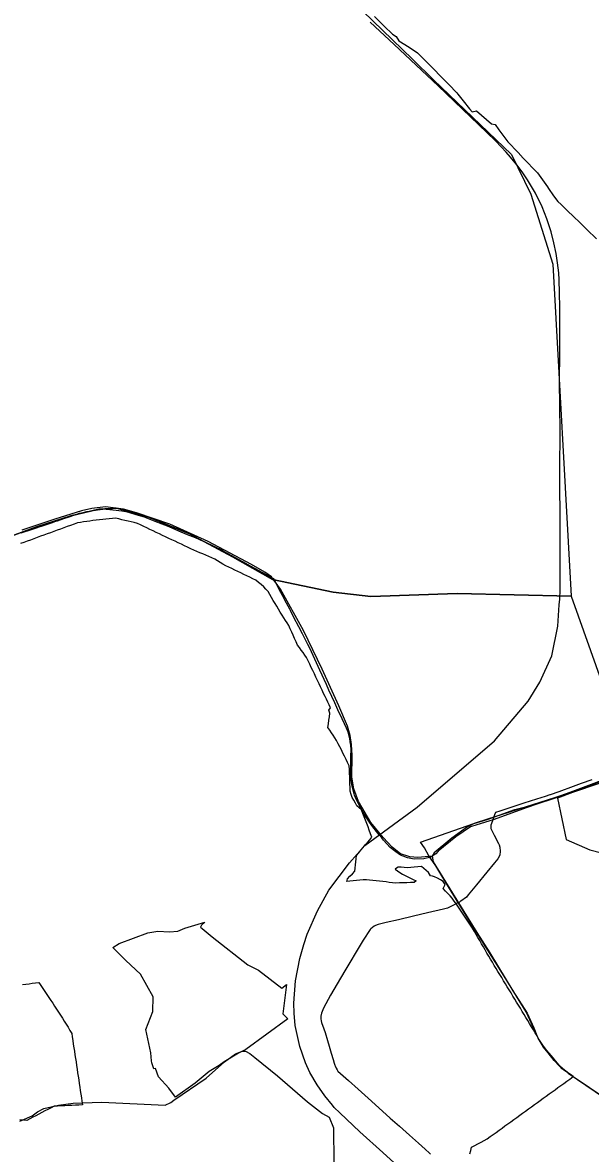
# Model space of a CAD drawing. Extents: x -789162 to -606354, y -1062736 to -945481.
# Drawn here: x -724209 to -722652, y -985051 to -981952 of the extents above; entities that cross this region are included whole.
import ezdxf

# ---------------------------------------------------------------- set-up
doc = ezdxf.new("R2010")
doc.units = 0
for name, color, linetype in [('_SIRSI VZTAHY CHKO HRANICE', 7, 'Continuous'), ('_SIRSI VZTAHY_CYKLOTRASY MISTNI S', 7, 'Continuous'), ('_SIRSI VZTAHY_NATURA_EVL', 7, 'Continuous'), ('_SIRSI VZTAHY_OP vodnich zdroju II stupne', 7, 'Continuous'), ('_SIRSI VZTAHY_SILNICE III TRIDY_STAV', 7, 'Continuous'), ('_SIRSI VZTAHY_VTL PLYNOVOD', 7, 'Continuous'), ('_SIRSI VZTAHY_ZELEZNICE STAV', 7, 'Continuous')]:
    doc.layers.add(name, color=color, linetype=linetype)

msp = doc.modelspace()

# ---------------------------------------------------------------- linework, layer by layer
at = {"layer": '_SIRSI VZTAHY CHKO HRANICE'}
for points in [[(-723244.4, -981936), (-723217.5, -981962.5), (-723194.8, -981984.5), (-723185.3, -981990.8), (-723177.4, -982002), (-723149.6, -982020.1), (-723126.4, -982035.1), (-723106.7, -982054.9), (-723081.1, -982081), (-723064.4, -982098.4), (-723040.8, -982122.3), (-723018.7, -982145.1), (-723015.9, -982148), (-723001, -982167), (-722984.3, -982188.7), (-722976.2, -982196.6), (-722964.8, -982194.1), (-722923.8, -982229.8), (-722913.4, -982231.4), (-722903.9, -982245.8), (-722879.1, -982278.6), (-722850.6, -982308.6), (-722836.4, -982323.7), (-722797.3, -982363.7), (-722770.5, -982402), (-722766.9, -982407.1), (-722754, -982426.8), (-722741.7, -982442.1), (-722732.6, -982450.8), (-722716, -982467.1), (-722697.7, -982484.6), (-722682.5, -982499.5), (-722662.1, -982519.4), (-722636, -982544.8)], [(-722509.8, -983996.7), (-722695.9, -984060.2), (-722801.8, -984094.2), (-722825.7, -984102.5), (-722918.8, -984136.3), (-722964.2, -984150.4), (-722981.2, -984155.8), (-723001.3, -984169.7), (-723021, -984183), (-723069.9, -984222.2), (-723076.7, -984230), (-723090, -984239.1), (-723108.9, -984243.1), (-723135.9, -984244.4), (-723153.7, -984241), (-723172.8, -984233.4), (-723185.7, -984224.3), (-723201.6, -984212.6), (-723219.6, -984192.8), (-723224.7, -984185.9), (-723231.7, -984177.5), (-723239, -984168.3), (-723245, -984160.5), (-723251.4, -984152.3), (-723259.9, -984140.3), (-723269.7, -984125.6), (-723281.9, -984105.4), (-723285, -984099.4), (-723292.9, -984083.8), (-723296.4, -984075.7), (-723299.3, -984069.1), (-723300.5, -984065.2), (-723303.2, -984055.6), (-723305.8, -984044), (-723307.4, -984034.9), (-723308.4, -984028.1), (-723309.3, -984017.2), (-723309.8, -984006.2), (-723309.6, -983997.1), (-723309.3, -983987.2), (-723309.1, -983971.9), (-723308.9, -983956.2), (-723308.5, -983950.5), (-723308.8, -983943.9), (-723309.6, -983931.9), (-723311, -983922.6), (-723312.2, -983913.7), (-723312.7, -983910.7), (-723314.7, -983902.9), (-723316.2, -983896.9), (-723318.6, -983891.9), (-723321.5, -983885.5), (-723327, -983873.7), (-723333.3, -983860), (-723344.6, -983835.2), (-723353.2, -983816.5), (-723369.2, -983781), (-723376.1, -983766.2), (-723394, -983727), (-723403.5, -983706.4), (-723417.1, -983676.4), (-723421.5, -983666.4), (-723426.8, -983656.2), (-723442, -983627), (-723451.8, -983607.7), (-723465.2, -983582.1), (-723474.9, -983563.5), (-723476.8, -983559.7), (-723485.7, -983542.9), (-723496.6, -983522.3), (-723505.6, -983505.3), (-723512.6, -983492), (-723520.4, -983476.8), (-723542.7, -983464.6), (-723560.2, -983454.8), (-723584.7, -983441.4), (-723605.6, -983430), (-723645.4, -983408.3), (-723659, -983401), (-723670.7, -983394.5), (-723674.7, -983392.6), (-723691.7, -983384.4), (-723711.2, -983375.2), (-723722.9, -983369.8), (-723735.3, -983364), (-723757, -983355.4), (-723780.5, -983345.5), (-723807.2, -983334.3), (-723826.2, -983326.8), (-723846, -983319.1), (-723868.3, -983310.2), (-723872.2, -983308.6), (-723878.9, -983306.5), (-723897.7, -983300.9), (-723915.5, -983295.6), (-723926.2, -983292.4), (-723937, -983291.1), (-723961, -983288.1), (-723963.9, -983287.5), (-723969.9, -983287), (-723973.8, -983286.4), (-723979.4, -983286), (-723982.1, -983285.4), (-724003.5, -983288.3), (-724020.8, -983290.7), (-724026, -983291.5), (-724033.6, -983293), (-724047.3, -983296.2), (-724054.3, -983297.8), (-724064.5, -983301.4), (-724075, -983304.9), (-724077.2, -983305.6), (-724087.7, -983308.9), (-724094.4, -983311.3), (-724114.2, -983318), (-724121.8, -983320.5), (-724123.5, -983321), (-724127.8, -983322.5), (-724139.5, -983326.5), (-724155.7, -983331.9), (-724167.8, -983336.1), (-724169.5, -983336.5), (-724186.1, -983342.2), (-724213.7, -983351.6)]]:
    msp.add_lwpolyline(points, dxfattribs=at)
at = {"layer": '_SIRSI VZTAHY_CYKLOTRASY MISTNI S'}
for points in [[(-722417, -985031.2), (-722702.7, -984839.3), (-722736.9, -984811.5), (-722752.1, -984796.2), (-722782.4, -984757.9), (-722795.8, -984734.8), (-722823.1, -984674.4), (-722828.5, -984662.6), (-722888.8, -984565.2), (-722978.4, -984422.5), (-723048.5, -984308.2), (-723076.6, -984262.5), (-723095.2, -984235.5), (-723106.9, -984213.5), (-723118.1, -984198.2), (-722972.3, -984147), (-722935.6, -984135.8), (-722859.2, -984107.9), (-722807.5, -984095.5), (-722746.7, -984074.2), (-722733.8, -984069.7), (-722666.5, -984046.1), (-722546.6, -983999.1)], [(-724217, -984962.4), (-724183, -984947.8), (-724168.3, -984936.4), (-724150.7, -984927.3), (-724110.6, -984918.4), (-724070.3, -984913.3), (-723992, -984909.8), (-723818.8, -984918.2), (-723802.6, -984911.1), (-723794.2, -984904.5), (-723706.2, -984844.6), (-723656.1, -984800), (-723625.2, -984777.4), (-723608.7, -984771.5), (-723602.6, -984770.2), (-723598.4, -984770.2), (-723586.1, -984777.1), (-723572.1, -984787.9), (-723510.8, -984837.9), (-723428.4, -984908.9), (-723386.7, -984940.8), (-723368.8, -984951.5), (-723356.8, -984980.7), (-723355.5, -985075.8)]]:
    msp.add_lwpolyline(points, dxfattribs=at)
at = {"layer": '_SIRSI VZTAHY_NATURA_EVL'}
for points in [[(-722982.9, -985051.9), (-722980.5, -985042.6), (-722978.1, -985033.3), (-722969.5, -985028.7), (-722961, -985024.1), (-722952.4, -985019.5), (-722943.8, -985015), (-722935.2, -985010.4), (-722927.1, -985004.5), (-722919.1, -984998.7), (-722911, -984992.9), (-722902.9, -984987), (-722894.8, -984981.2), (-722886.7, -984975.4), (-722878.7, -984969.5), (-722870.6, -984963.7), (-722862.5, -984957.9), (-722854.4, -984952), (-722846.3, -984946.2), (-722838.3, -984940.4), (-722830.2, -984934.5), (-722822.1, -984928.7), (-722814, -984922.9), (-722805.9, -984917), (-722797.9, -984911.2), (-722789.8, -984905.4), (-722781.7, -984899.5), (-722773.6, -984893.7), (-722765.6, -984887.8), (-722757.5, -984882), (-722749.4, -984876.2), (-722741.3, -984870.3), (-722733.2, -984864.5), (-722725.2, -984858.7), (-722717.1, -984852.8), (-722709, -984847), (-722704.2, -984843.5), (-722699.3, -984840), (-722707.1, -984834.6), (-722714.8, -984829.3), (-722722.5, -984823.9), (-722730.2, -984818.6), (-722736.1, -984811.4), (-722742, -984804.2), (-722747.9, -984797), (-722753.8, -984789.9), (-722759.7, -984782.7), (-722765.6, -984775.5), (-722771.5, -984768.3), (-722777.4, -984761.2), (-722783.2, -984754), (-722788.4, -984745.6), (-722793.5, -984737.2), (-722798.6, -984728.8), (-722803.7, -984720.4), (-722808.8, -984712), (-722813.9, -984703.6), (-722819, -984695.1), (-722824.1, -984686.7), (-722829.2, -984678.3), (-722834.3, -984669.9), (-722839.4, -984661.5), (-722844.5, -984653.1), (-722849.6, -984644.7), (-722854.7, -984636.3), (-722859.8, -984627.9), (-722864.9, -984619.5), (-722870, -984611.1), (-722875.2, -984602.7), (-722880.3, -984594.3), (-722885.4, -984585.9), (-722890.5, -984577.4), (-722895.6, -984569), (-722900.7, -984560.6), (-722905.8, -984552.2), (-722910.9, -984543.8), (-722916, -984535.4), (-722921.1, -984527), (-722926.2, -984518.6), (-722931.3, -984510.2), (-722936.2, -984501.7), (-722941.1, -984493.2), (-722946, -984484.7), (-722950.9, -984476.2), (-722955.8, -984467.7), (-722960.7, -984459.2), (-722965.6, -984450.7), (-722970.5, -984442.2), (-722975.4, -984433.7), (-722981, -984425.4), (-722986.6, -984417.2), (-722992.1, -984408.9), (-722997.7, -984400.7), (-723003.3, -984392.4), (-723008.9, -984384.1), (-723014.4, -984375.9), (-723020, -984367.6), (-723025.6, -984359.4), (-723031.1, -984351.1), (-723037.4, -984344.6), (-723043.7, -984338.2), (-723049.9, -984331.7), (-723056.2, -984325.2), (-723053.5, -984319.6), (-723050.8, -984314), (-723055.8, -984305.8), (-723063.7, -984301.3), (-723071.6, -984296.8), (-723079.6, -984292.4), (-723085.4, -984291.3), (-723091.2, -984290.2), (-723093.6, -984285.7), (-723095.9, -984281.1), (-723102.6, -984275.7), (-723109.2, -984270.2), (-723115.9, -984264.8), (-723125.6, -984265.6), (-723135.3, -984266.5), (-723145, -984267.3), (-723154.8, -984268.2), (-723163, -984267.5), (-723171.2, -984266.7), (-723179.4, -984266), (-723183.7, -984268.8), (-723188, -984271.6), (-723181.7, -984276.5), (-723175.4, -984281.3), (-723167.9, -984285.1), (-723160.4, -984288.9), (-723153, -984292.7), (-723145.5, -984296.5), (-723138, -984300.3), (-723130.6, -984304.1), (-723136.1, -984308.4), (-723146.1, -984308.7), (-723156, -984309.1), (-723166, -984309.4), (-723175.9, -984309.7), (-723185.9, -984310.1), (-723194.8, -984309), (-723203.8, -984308), (-723212.8, -984306.9), (-723221.8, -984305.8), (-723230.7, -984304.8), (-723239.7, -984303.7), (-723248.7, -984302.7), (-723257.7, -984301.6), (-723266.6, -984300.6), (-723275.6, -984301.4), (-723284.6, -984302.3), (-723293.7, -984303.2), (-723302.7, -984304), (-723311.7, -984304.9), (-723320.7, -984305.8), (-723318.1, -984298.4), (-723311.6, -984291.4), (-723305.1, -984284.3), (-723298.6, -984277.2), (-723297.7, -984268.7), (-723296.7, -984260.1), (-723295.8, -984251.6), (-723294.8, -984243.1), (-723293.9, -984234.5), (-723287.8, -984227.3), (-723281.8, -984220.1), (-723275.7, -984212.8), (-723269.7, -984205.6), (-723263.6, -984198.4), (-723257.6, -984191.2), (-723251.5, -984183.9), (-723255.1, -984174.6), (-723258.6, -984165.3), (-723262.2, -984156), (-723265.8, -984146.8), (-723269.4, -984137.5), (-723272.9, -984128.2), (-723276.5, -984118.9), (-723280.1, -984109.6), (-723286.3, -984103.8), (-723292.6, -984097.9), (-723296.9, -984090.6), (-723301.2, -984083.2), (-723305.6, -984075.9), (-723308.2, -984067), (-723310.8, -984058.2), (-723311.2, -984048.2), (-723311.6, -984038.3), (-723312, -984028.3), (-723312.4, -984018.4), (-723312.8, -984008.4), (-723313.2, -983998.5), (-723313.6, -983988.5), (-723318, -983979.9), (-723322.3, -983971.2), (-723326.6, -983962.6), (-723331, -983954), (-723335.3, -983945.3), (-723339.6, -983936.7), (-723344, -983928.1), (-723348.3, -983919.4), (-723353.1, -983912.3), (-723357.8, -983905.1), (-723362.6, -983897.9), (-723367.3, -983890.7), (-723372.1, -983883.6), (-723370.7, -983873.7), (-723369.3, -983863.9), (-723367.9, -983854.1), (-723366.5, -983844.2), (-723369.5, -983836.5), (-723365.5, -983829.4), (-723369.1, -983821.6), (-723372.8, -983813.9), (-723376.4, -983806.2), (-723380.1, -983798.4), (-723383.8, -983790.7), (-723388, -983781.7), (-723392.3, -983772.7), (-723396.5, -983763.8), (-723400.8, -983754.8), (-723405.1, -983745.8), (-723409.3, -983736.9), (-723413.6, -983727.9), (-723417.8, -983718.9), (-723422.1, -983709.9), (-723426.4, -983701), (-723430.6, -983692), (-723435.5, -983685.2), (-723440.4, -983678.4), (-723445.3, -983671.6), (-723450.2, -983664.8), (-723455.1, -983658), (-723459.2, -983649), (-723463.3, -983640.1), (-723467.4, -983631.1), (-723471.5, -983622.1), (-723475.6, -983613.2), (-723479.7, -983604.2), (-723484.2, -983597.1), (-723488.8, -983590.1), (-723493.3, -983583), (-723497.8, -983575.9), (-723502.6, -983567.8), (-723507.4, -983559.7), (-723512.2, -983551.6), (-723517.1, -983543.5), (-723521.9, -983535.4), (-723526.7, -983527.3), (-723531.5, -983519.2), (-723536.3, -983511.1), (-723541.9, -983504.6), (-723547.5, -983498.1), (-723555, -983492.1), (-723562.5, -983486), (-723570, -983480), (-723578.2, -983476), (-723586.4, -983472.1), (-723594.6, -983468.1), (-723602.8, -983464.1), (-723611.1, -983460.2), (-723619.3, -983456.2), (-723627.5, -983452.2), (-723635.7, -983448.3), (-723643.9, -983444.3), (-723652.1, -983440.3), (-723660.3, -983436.4), (-723667.5, -983431.8), (-723674.7, -983427.1), (-723681.9, -983422.5), (-723690.2, -983418.9), (-723698.5, -983415.4), (-723706.7, -983411.8), (-723715, -983408.2), (-723723.3, -983404.7), (-723731.5, -983401.1), (-723739.8, -983397.6), (-723748.1, -983394), (-723756.7, -983389.9), (-723765.3, -983385.8), (-723773.9, -983381.7), (-723782.5, -983377.6), (-723791.1, -983373.5), (-723799.7, -983369.4), (-723808.4, -983365.4), (-723817, -983361.3), (-723825.6, -983357.2), (-723834.2, -983353.1), (-723842.8, -983349), (-723851.4, -983344.9), (-723860, -983340.8), (-723868.7, -983336.7), (-723877.3, -983332.6), (-723885.9, -983328.5), (-723894.5, -983324.4), (-723903, -983322.4), (-723911.5, -983320.4), (-723920.1, -983318.3), (-723928.6, -983316.3), (-723937.1, -983314.3), (-723945.6, -983312.2), (-723954.1, -983310.2), (-723963, -983311.1), (-723971.9, -983312), (-723980.8, -983312.9), (-723989.7, -983313.9), (-723998.6, -983314.8), (-724007.5, -983315.7), (-724016.4, -983316.6), (-724024.9, -983317.9), (-724033.5, -983319.2), (-724042, -983320.5), (-724050.6, -983321.8), (-724059.1, -983323.1), (-724068.3, -983326.5), (-724077.5, -983329.8), (-724086.6, -983333.2), (-724095.8, -983336.5), (-724105, -983339.9), (-724114.1, -983343.2), (-724123.3, -983346.5), (-724132.5, -983349.9), (-724141.6, -983353.2), (-724150.8, -983356.6), (-724160, -983359.9), (-724169.1, -983363.3), (-724178.3, -983366.6), (-724187.5, -983370), (-724196.6, -983373.3), (-724205.8, -983376.7), (-724215, -983380)], [(-724209.7, -984588), (-724200.6, -984586.8), (-724191.6, -984585.7), (-724182.6, -984584.5), (-724173.5, -984583.4), (-724164.5, -984582.2), (-724159.1, -984590.4), (-724153.7, -984598.6), (-724148.4, -984606.8), (-724143, -984614.9), (-724137.6, -984623.1), (-724132.2, -984631.2), (-724126.8, -984639.4), (-724121.5, -984647.6), (-724116.1, -984655.8), (-724110.7, -984663.9), (-724105.3, -984672.1), (-724099.9, -984680.2), (-724094.9, -984688.6), (-724089.8, -984696.9), (-724084.7, -984705.1), (-724079.6, -984713.4), (-724074.6, -984721.8), (-724073.1, -984731.6), (-724071.6, -984741.4), (-724070.2, -984751.1), (-724068.7, -984760.9), (-724067.2, -984770.8), (-724065.8, -984780.6), (-724064.3, -984790.4), (-724062.8, -984800.1), (-724061.3, -984809.9), (-724059.9, -984819.8), (-724058.4, -984829.6), (-724056.9, -984839.4), (-724055.5, -984849.1), (-724054, -984858.9), (-724052.5, -984868.8), (-724051.1, -984878.6), (-724049.6, -984888.4), (-724048.1, -984898.1), (-724046.7, -984907.9), (-724045.2, -984917.8), (-724054.9, -984918.2), (-724064.6, -984918.6), (-724074.4, -984919), (-724084.1, -984919.5), (-724093.8, -984919.9), (-724103.5, -984920.3), (-724113.3, -984920.8), (-724123, -984921.2), (-724131.3, -984925.5), (-724139.7, -984929.9), (-724148, -984934.2), (-724156.3, -984938.6), (-724164.6, -984943), (-724173, -984947.3), (-724181.3, -984951.7), (-724189.6, -984956), (-724197.9, -984960.4), (-724207.2, -984959.3), (-724216.4, -984958.3)]]:
    msp.add_lwpolyline(points, dxfattribs=at)
at = {"layer": '_SIRSI VZTAHY_OP vodnich zdroju II stupne'}
for points in [[(-723304, -981894.6), (-723140.3, -982052.2), (-723082.2, -982109.5), (-722868.9, -982313.9), (-722815.4, -982422.2), (-722755.6, -982613.9), (-722705.4, -983523.4), (-723017.6, -983516.8), (-723254.4, -983524.7), (-723357.6, -983512.8), (-723524.3, -983478.4), (-723634.1, -983416.2), (-723751.8, -983352.7), (-723864.3, -983307.8), (-723951.6, -983282.6), (-724000.5, -983285.3), (-724077.3, -983303.8), (-724171.2, -983334.2), (-724265.1, -983368.6)], [(-724265.1, -983368.6), (-724171.2, -983334.2), (-724077.3, -983303.8), (-724000.5, -983285.3), (-723951.6, -983282.6), (-723864.3, -983307.8), (-723751.8, -983352.7), (-723634.1, -983416.2), (-723524.3, -983478.4), (-723357.6, -983512.8), (-723254.4, -983524.7), (-723017.6, -983516.8), (-722705.4, -983523.4), (-722618.1, -983768.1)], [(-722545.3, -984001), (-722701.4, -984061.8), (-722742.5, -984077.7), (-722718.6, -984190.1), (-722653.8, -984219.2), (-722622.1, -984227.2)]]:
    msp.add_lwpolyline(points, dxfattribs=at)
msp.add_lwpolyline([(-723485.4, -984587.4), (-723495.4, -984667.8), (-723482, -984682.3), (-723597.1, -984766.1), (-723617.7, -984776.1), (-723656.9, -984799.7), (-723670.7, -984809.4), (-723697.3, -984826.2), (-723735.7, -984858), (-723790.3, -984896.1), (-723807.9, -984871.4), (-723836.3, -984841.2), (-723844.9, -984818.4), (-723849.4, -984818.8), (-723855, -984802.3), (-723856.1, -984796.7), (-723857.6, -984774.7), (-723871.4, -984710.7), (-723852, -984662.2), (-723850.9, -984621.8), (-723886.4, -984559.8), (-723926.3, -984522.4), (-723962.2, -984486.1), (-723944.3, -984475.3), (-723865.8, -984445.8), (-723838.5, -984442), (-723806.8, -984443.2), (-723783.6, -984442), (-723764.1, -984433.1), (-723709.6, -984417), (-723718.6, -984425.6), (-723721.2, -984430.5), (-723717.1, -984434.2), (-723689.8, -984457), (-723591.5, -984533.6), (-723562.7, -984548.2), (-723498.4, -984597.5)], close=True, dxfattribs=at)
at = {"layer": '_SIRSI VZTAHY_SILNICE III TRIDY_STAV'}
for points in [[(-723086.6, -984236.3), (-723125.4, -984240.3), (-723147.9, -984238.4), (-723172.7, -984229.7), (-723196.3, -984211.9), (-723221.1, -984184.7), (-723254.2, -984144.2), (-723288.6, -984086.5), (-723300.8, -984051.9), (-723306.1, -984020.1), (-723305.5, -983960.6), (-723307.4, -983930.7), (-723310.8, -983905.8), (-723318.5, -983879.9), (-723341.8, -983824.2), (-723388.3, -983724.1), (-723439.4, -983618.3), (-723501.9, -983504.5), (-723527.2, -983470.9), (-723545.4, -983458.2), (-723581.4, -983437.4), (-723700.5, -983373.7), (-723805.9, -983326.9), (-723897.3, -983295.2), (-723932.8, -983285.7), (-723982.2, -983279.4), (-724019.4, -983283.3), (-724047.5, -983289.6), (-724120.7, -983313.2), (-724211, -983342.8)], [(-722543.1, -983999.4), (-722731.1, -984069.9), (-722934.6, -984134.8), (-722971.1, -984146.8), (-722989.8, -984156), (-723032.4, -984187), (-723081.1, -984226.9), (-723086.6, -984236.3)], [(-723086.6, -984236.3), (-723083.6, -984251.6), (-723030.6, -984337.4), (-722964, -984445.3), (-722928.4, -984501.2), (-722865, -984605.1), (-722825.9, -984666.8), (-722807.9, -984706.7), (-722797.3, -984732.4), (-722781.9, -984759.1), (-722765, -984780.8), (-722744.9, -984803.6), (-722713.1, -984831.1), (-722565.5, -984931.1)]]:
    msp.add_lwpolyline(points, dxfattribs=at)
at = {"layer": '_SIRSI VZTAHY_VTL PLYNOVOD'}
msp.add_lwpolyline([(-722648.1, -984026.9), (-722677.4, -984037.4), (-722707.2, -984048.4), (-722731.8, -984057.4), (-722739.3, -984060.1), (-722739.4, -984060.2), (-722763.2, -984068), (-722763.4, -984068.1), (-722776.2, -984072.4), (-722800, -984079.8), (-722834.6, -984090.9), (-722873.5, -984103.6), (-722901.1, -984112.9), (-722912.9, -984117), (-722915.2, -984123.3), (-722916.2, -984126), (-722919.1, -984133.9), (-722921.2, -984139.7), (-722921.2, -984139.8), (-722925.3, -984151.7), (-722925.1, -984160.3), (-722921.2, -984169.6), (-722916.4, -984178.9), (-722904.4, -984201.2), (-722902.7, -984204.9), (-722900.9, -984211.7), (-722899.7, -984222.3), (-722901.1, -984233.3), (-722906, -984243.7), (-722915.4, -984254.5), (-722936.4, -984279.8), (-722965.2, -984314.6), (-722987.4, -984341.8), (-722987.6, -984342.1), (-722992.4, -984348.3), (-723008, -984359.6), (-723008.4, -984359.9), (-723011.1, -984361.8), (-723017.8, -984365.1), (-723022, -984367.5), (-723022.1, -984367.5), (-723040.5, -984376.6), (-723044.7, -984378.4), (-723055.6, -984381), (-723099.5, -984391.8), (-723137.1, -984400.9), (-723137.4, -984400.9), (-723178.9, -984410.4), (-723212.1, -984418.3), (-723234.1, -984423.6), (-723241.6, -984426.3), (-723245.3, -984428), (-723245.3, -984428), (-723254.5, -984435), (-723256.3, -984436.8), (-723275.2, -984466.4), (-723294.8, -984498.7), (-723312.1, -984527.4), (-723325.9, -984550.5), (-723346.9, -984586.3), (-723364.9, -984617), (-723384.6, -984652.9), (-723390, -984666.2), (-723391.6, -984674.6), (-723391.4, -984681.8), (-723390.4, -984687.6), (-723389.5, -984691.5), (-723388.4, -984694.5), (-723386.8, -984698.9), (-723379.7, -984719.4), (-723373.1, -984741.1), (-723368.6, -984756.7), (-723363.1, -984776.1), (-723357.9, -984793.6), (-723354.9, -984803), (-723352.9, -984809.1), (-723352.3, -984810.8), (-723349.9, -984816.7), (-723346.7, -984822), (-723344.5, -984824.9), (-723337.2, -984831.6), (-723315.5, -984851.2), (-723289.3, -984875), (-723261.6, -984899.6), (-723232.8, -984925.6), (-723201.1, -984954.2), (-723176, -984976.2), (-723148.4, -985000.3), (-723123.7, -985022.3), (-723105.1, -985039.2), (-723093.7, -985049.9), (-723093.6, -985050), (-723091.2, -985053)], dxfattribs=at)
at = {"layer": '_SIRSI VZTAHY_ZELEZNICE STAV'}
for points in [[(-722737.7, -983547.9), (-722736.5, -983532.5), (-722735, -983506.5), (-722735, -983468.9), (-722735.7, -983345.7), (-722735.9, -983178.4), (-722735.2, -983071.3), (-722736.8, -982935.4), (-722736.6, -982856.5), (-722736.5, -982784.4), (-722736.6, -982733.2), (-722737.2, -982692.7), (-722738.1, -982656.8), (-722739.2, -982637.8), (-722742.3, -982610.8), (-722746.4, -982584.7), (-722752.5, -982555.9), (-722760.3, -982525.5), (-722772, -982490.2), (-722785.1, -982457.4), (-722803.1, -982420), (-722813.8, -982401.5), (-722825.1, -982382.9), (-722839.3, -982361.5), (-722854.2, -982341.9), (-722871.4, -982321.1), (-722883.1, -982307.6), (-722896.9, -982292.8), (-722912.6, -982276.6), (-722936.4, -982253.3), (-723070, -982125.7), (-723190.9, -982012.2), (-723256, -981951.4)], [(-723429, -984450.2), (-723401.1, -984386.3), (-723369.5, -984329.7), (-723312.6, -984254.6), (-723270.6, -984206.9), (-723127.3, -984102.3), (-722915.4, -983920.5), (-722823, -983811.4), (-722791.2, -983759.8), (-722758.3, -983687.5), (-722741.5, -983606), (-722737.7, -983547.9)], [(-723170.2, -985094.4), (-723221.5, -985047.8), (-723284.5, -984991.7), (-723339.6, -984939.6), (-723354.9, -984924.4), (-723359.5, -984918.7), (-723380.6, -984893.1), (-723401.5, -984862.9), (-723421.3, -984828.7), (-723433.4, -984802.3), (-723448.9, -984758.1), (-723461.7, -984700.4), (-723464.7, -984666.2), (-723465.8, -984638.7), (-723461.1, -984577.6), (-723449.2, -984516.6), (-723438.2, -984478.5), (-723429, -984450.2)]]:
    msp.add_lwpolyline(points, dxfattribs=at)

doc.saveas('drawing.dxf')
